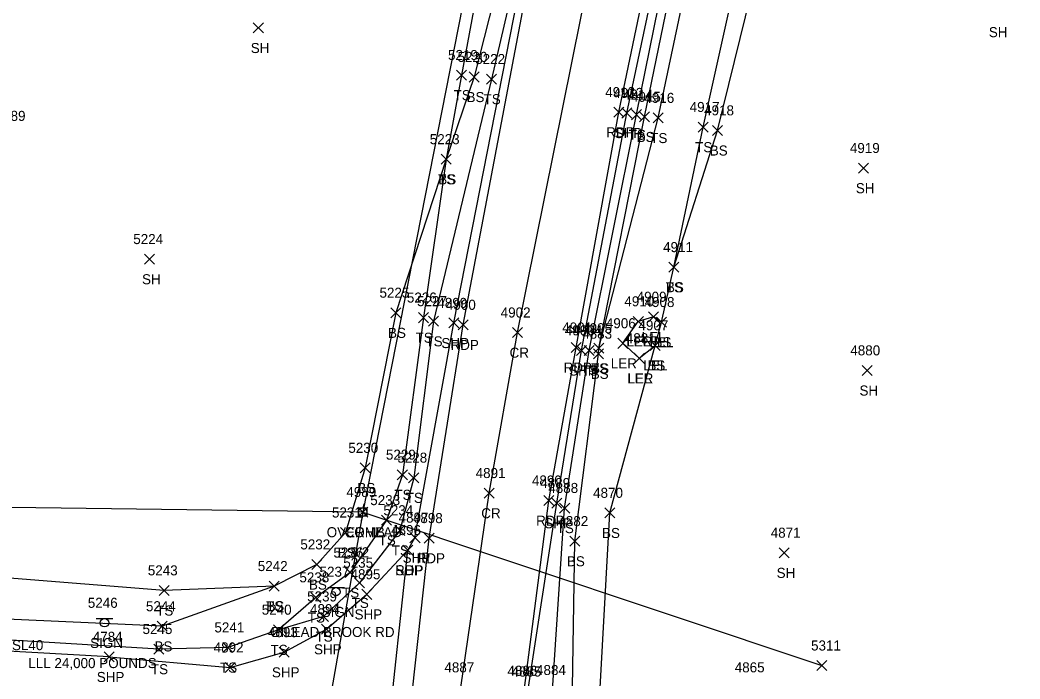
# Model space of a CAD drawing. Extents: x 1601151 to 1602912, y 499508 to 501770.
# Drawn here: x 1601370.4 to 1601569.7, y 501306.7 to 501438 of the extents above; entities that cross this region are included whole.
import ezdxf

# ---------------------------------------------------------------- set-up
doc = ezdxf.new("R2010")
doc.units = 0
for name, color, linetype in [('L_A', 7, 'Continuous'), ('L_I', 7, 'Continuous'), ('L_TIC', 7, 'Continuous'), ('LARO', 7, 'Continuous'), ('LELB', 7, 'Continuous'), ('P_A', 7, 'Continuous'), ('P_I', 7, 'Continuous'), ('P_TIC', 7, 'Continuous'), ('PET', 7, 'Continuous'), ('PRC', 7, 'Continuous'), ('PSP', 7, 'Continuous'), ('S_A', 7, 'Continuous'), ('S_C', 7, 'Continuous'), ('S_I', 7, 'Continuous'), ('SSGN', 7, 'Continuous'), ('U_A', 7, 'Continuous'), ('U_C', 7, 'Continuous'), ('U_I', 7, 'Continuous'), ('U_TIC', 7, 'Continuous'), ('UCO', 7, 'Continuous'), ('UP', 7, 'Continuous')]:
    doc.layers.add(name, color=color, linetype=linetype)

msp = doc.modelspace()

# ---------------------------------------------------------------- linework, layer by layer
at = {"layer": 'L_TIC'}
for points in [[(1601416.9, 501435.38), (1601418.9, 501437.38)], [(1601418.9, 501435.38), (1601416.9, 501437.38)], [(1601457.39, 501425.99), (1601459.39, 501427.99)], [(1601459.39, 501425.99), (1601457.39, 501427.99)], [(1601459.93, 501425.61), (1601461.93, 501427.61)], [(1601461.93, 501425.61), (1601459.93, 501427.61)], [(1601463.37, 501425.19), (1601465.37, 501427.19)], [(1601465.37, 501425.19), (1601463.37, 501427.19)], [(1601492.27, 501418.11), (1601494.27, 501420.11)], [(1601494.27, 501418.11), (1601492.27, 501420.11)], [(1601493.84, 501417.67), (1601495.84, 501419.67)], [(1601495.84, 501417.67), (1601493.84, 501419.67)], [(1601496.57, 501417.45), (1601498.57, 501419.45)], [(1601498.57, 501417.45), (1601496.57, 501419.45)], [(1601505.54, 501415.64), (1601507.54, 501417.64)], [(1601507.54, 501415.64), (1601505.54, 501417.64)], [(1601508.41, 501414.97), (1601510.41, 501416.97)], [(1601510.41, 501414.97), (1601508.41, 501416.97)], [(1601454.31, 501409.23), (1601456.31, 501411.23)], [(1601456.31, 501409.23), (1601454.31, 501411.23)], [(1601454.31, 501409.23), (1601456.31, 501411.23)], [(1601456.31, 501409.23), (1601454.31, 501411.23)], [(1601537.46, 501407.47), (1601539.46, 501409.47)], [(1601539.46, 501407.47), (1601537.46, 501409.47)], [(1601395.24, 501389.34), (1601397.24, 501391.34)], [(1601397.24, 501389.34), (1601395.24, 501391.34)], [(1601499.67, 501387.74), (1601501.67, 501389.74)], [(1601501.67, 501387.74), (1601499.67, 501389.74)], [(1601499.67, 501387.74), (1601501.67, 501389.74)], [(1601501.67, 501387.74), (1601499.67, 501389.74)], [(1601444.3, 501378.66), (1601446.3, 501380.66)], [(1601446.3, 501378.66), (1601444.3, 501380.66)], [(1601449.82, 501377.69), (1601451.82, 501379.69)], [(1601451.82, 501377.69), (1601449.82, 501379.69)], [(1601451.79, 501376.97), (1601453.79, 501378.97)], [(1601453.79, 501376.97), (1601451.79, 501378.97)], [(1601492.61, 501376.95), (1601494.61, 501378.95)], [(1601494.61, 501376.95), (1601492.61, 501378.95)], [(1601492.61, 501376.95), (1601494.61, 501378.95)], [(1601494.61, 501376.95), (1601492.61, 501378.95)], [(1601495.63, 501377.85), (1601497.63, 501379.85)], [(1601497.63, 501377.85), (1601495.63, 501379.85)], [(1601497.2, 501376.8), (1601499.2, 501378.8)], [(1601499.2, 501376.8), (1601497.2, 501378.8)], [(1601497.2, 501376.8), (1601499.2, 501378.8)], [(1601499.2, 501376.8), (1601497.2, 501378.8)], [(1601482.82, 501371.17), (1601484.82, 501373.17)], [(1601484.82, 501371.17), (1601482.82, 501373.17)], [(1601484.76, 501371.59), (1601486.76, 501373.59)], [(1601486.76, 501371.59), (1601484.76, 501373.59)], [(1601484.76, 501371.59), (1601486.76, 501373.59)], [(1601486.76, 501371.59), (1601484.76, 501373.59)], [(1601489.53, 501372.58), (1601491.53, 501374.58)], [(1601491.53, 501372.58), (1601489.53, 501374.58)], [(1601495.98, 501372.17), (1601497.98, 501374.17)], [(1601497.98, 501372.17), (1601495.98, 501374.17)], [(1601495.98, 501372.17), (1601497.98, 501374.17)], [(1601497.98, 501372.17), (1601495.98, 501374.17)], [(1601484.69, 501370.5), (1601486.69, 501372.5)], [(1601486.69, 501370.5), (1601484.69, 501372.5)], [(1601492.81, 501369.59), (1601494.81, 501371.59)], [(1601494.81, 501369.59), (1601492.81, 501371.59)], [(1601492.81, 501369.59), (1601494.81, 501371.59)], [(1601494.81, 501369.59), (1601492.81, 501371.59)], [(1601538.19, 501367.18), (1601540.19, 501369.18)], [(1601540.19, 501367.18), (1601538.19, 501369.18)], [(1601438.18, 501347.77), (1601440.18, 501349.77)], [(1601440.18, 501347.77), (1601438.18, 501349.77)], [(1601445.59, 501346.41), (1601447.59, 501348.41)], [(1601447.59, 501346.41), (1601445.59, 501348.41)], [(1601447.85, 501345.81), (1601449.85, 501347.81)], [(1601449.85, 501345.81), (1601447.85, 501347.81)], [(1601477.93, 501339.78), (1601479.93, 501341.78)], [(1601479.93, 501339.78), (1601477.93, 501341.78)], [(1601486.94, 501338.81), (1601488.94, 501340.81)], [(1601488.94, 501338.81), (1601486.94, 501340.81)], [(1601442.46, 501337.36), (1601444.46, 501339.36)], [(1601444.46, 501337.36), (1601442.46, 501339.36)], [(1601434.26, 501334.89), (1601436.26, 501336.89)], [(1601436.26, 501334.89), (1601434.26, 501336.89)], [(1601445.07, 501335.34), (1601447.07, 501337.34)], [(1601447.07, 501335.34), (1601445.07, 501337.34)], [(1601479.94, 501333.18), (1601481.94, 501335.18)], [(1601481.94, 501333.18), (1601479.94, 501335.18)], [(1601521.68, 501330.87), (1601523.68, 501332.87)], [(1601523.68, 501330.87), (1601521.68, 501332.87)], [(1601428.53, 501328.54), (1601430.53, 501330.54)], [(1601430.53, 501328.54), (1601428.53, 501330.54)], [(1601435.17, 501326.92), (1601437.17, 501328.92)], [(1601437.17, 501326.92), (1601435.17, 501328.92)], [(1601437.08, 501324.89), (1601439.08, 501326.89)], [(1601439.08, 501324.89), (1601437.08, 501326.89)], [(1601398.14, 501323.37), (1601400.14, 501325.37)], [(1601400.14, 501323.37), (1601398.14, 501325.37)], [(1601420.05, 501324.23), (1601422.05, 501326.23)], [(1601422.05, 501324.23), (1601420.05, 501326.23)], [(1601420.05, 501324.23), (1601422.05, 501326.23)], [(1601422.05, 501324.23), (1601420.05, 501326.23)], [(1601428.34, 501321.98), (1601430.34, 501323.98)], [(1601430.34, 501321.98), (1601428.34, 501323.98)], [(1601429.89, 501318.18), (1601431.89, 501320.18)], [(1601431.89, 501318.18), (1601429.89, 501320.18)], [(1601397.76, 501316.23), (1601399.76, 501318.23)], [(1601399.76, 501316.23), (1601397.76, 501318.23)], [(1601420.93, 501315.54), (1601422.93, 501317.54)], [(1601422.93, 501315.54), (1601420.93, 501317.54)], [(1601420.93, 501315.54), (1601422.93, 501317.54)], [(1601422.93, 501315.54), (1601420.93, 501317.54)], [(1601397.09, 501311.69), (1601399.09, 501313.69)], [(1601399.09, 501311.69), (1601397.09, 501313.69)], [(1601410.85, 501312.01), (1601412.85, 501314.01)], [(1601412.85, 501312.01), (1601410.85, 501314.01)]]:
    msp.add_lwpolyline(points, dxfattribs=at)
at = {"layer": 'LARO'}
for points in [[(1601493.81, 501370.59), (1601496.98, 501373.17), (1601498.2, 501377.8), (1601496.63, 501378.85), (1601493.61, 501377.95)], [(1601493.81, 501370.59), (1601490.53, 501373.58), (1601493.61, 501377.95)]]:
    msp.add_lwpolyline(points, dxfattribs=at)
at = {"layer": 'LELB'}
for points in [[(1601499.92, 501604), (1601490.36, 501558.83), (1601481.52, 501519.51), (1601471.86, 501469.79), (1601460.93, 501426.61), (1601455.31, 501410.23), (1601445.3, 501379.66), (1601439.18, 501348.77), (1601435.26, 501335.89), (1601429.53, 501329.54), (1601421.05, 501325.23), (1601398.76, 501317.23), (1601349.97, 501319.48), (1601303.09, 501322.98), (1601268.06, 501324.06)], [(1601496.02, 501601.36), (1601492.25, 501599.82), (1601484.89, 501560.66), (1601477.13, 501522.17), (1601472.69, 501502.03), (1601466.41, 501470.49), (1601466.44, 501470.32), (1601458.39, 501426.99), (1601455.31, 501410.23), (1601450.82, 501378.69), (1601446.59, 501347.41), (1601443.46, 501338.36), (1601436.17, 501327.92), (1601429.34, 501322.98), (1601421.93, 501316.54), (1601411.85, 501313.01), (1601398.09, 501312.69), (1601349.98, 501315.61), (1601303.17, 501320.06), (1601267.61, 501322.07)], [(1601476.49, 501304.53), (1601478.93, 501340.78), (1601483.82, 501372.17), (1601493.27, 501419.11), (1601502.01, 501462.34), (1601513.24, 501514.09), (1601519.29, 501544.8)], [(1601486.02, 501263.27), (1601481.25, 501258.66), (1601479.54, 501258.59), (1601479.12, 501258.61), (1601477.94, 501258.85), (1601480.43, 501300.77), (1601480.94, 501334.18), (1601485.69, 501371.5), (1601485.76, 501372.59), (1601494.84, 501418.67), (1601503.71, 501461.98), (1601514.66, 501513.83), (1601522.81, 501541.12), (1601521.69, 501544.36)], [(1601485.76, 501372.59), (1601497.57, 501418.45), (1601506.28, 501459.65), (1601515.17, 501496.54), (1601521.49, 501515.23), (1601526.08, 501542.78), (1601521.69, 501544.36), (1601519.29, 501544.8)], [(1601498.2, 501377.8), (1601500.67, 501388.74), (1601509.41, 501415.97), (1601519.48, 501456.97), (1601526.43, 501514.5)], [(1601500.67, 501388.74), (1601506.54, 501416.64), (1601515.69, 501457.88), (1601526.43, 501514.5)], [(1601474.21, 501468.43), (1601464.37, 501426.19), (1601452.79, 501377.97), (1601448.85, 501346.81), (1601446.07, 501336.34), (1601438.08, 501325.89), (1601430.89, 501319.18), (1601421.93, 501316.54)], [(1601514.92, 501246.25), (1601505.47, 501256.8), (1601486.02, 501263.27), (1601485.76, 501300.21), (1601487.94, 501339.81), (1601496.98, 501373.17)], [(1601421.05, 501325.23), (1601399.14, 501324.37), (1601349.96, 501328.25), (1601304.01, 501330.96), (1601268.19, 501333.3)]]:
    msp.add_lwpolyline(points, dxfattribs=at)
at = {"layer": 'P_TIC'}
for points in [[(1601488.71, 501418.6), (1601490.71, 501420.6)], [(1601490.71, 501418.6), (1601488.71, 501420.6)], [(1601490.34, 501418.44), (1601492.34, 501420.44)], [(1601492.34, 501418.44), (1601490.34, 501420.44)], [(1601455.83, 501376.63), (1601457.83, 501378.63)], [(1601457.83, 501376.63), (1601455.83, 501378.63)], [(1601457.71, 501376.25), (1601459.71, 501378.25)], [(1601459.71, 501376.25), (1601457.71, 501378.25)], [(1601468.52, 501374.72), (1601470.52, 501376.72)], [(1601470.52, 501374.72), (1601468.52, 501376.72)], [(1601480.23, 501371.74), (1601482.23, 501373.74)], [(1601482.23, 501371.74), (1601480.23, 501373.74)], [(1601481.3, 501371.17), (1601483.3, 501373.17)], [(1601483.3, 501371.17), (1601481.3, 501373.17)], [(1601462.89, 501342.75), (1601464.89, 501344.75)], [(1601464.89, 501342.75), (1601462.89, 501344.75)], [(1601474.76, 501341.26), (1601476.76, 501343.26)], [(1601476.76, 501341.26), (1601474.76, 501343.26)], [(1601476.35, 501340.75), (1601478.35, 501342.75)], [(1601478.35, 501340.75), (1601476.35, 501342.75)], [(1601448.11, 501333.88), (1601450.11, 501335.88)], [(1601450.11, 501333.88), (1601448.11, 501335.88)], [(1601450.95, 501333.78), (1601452.95, 501335.78)], [(1601452.95, 501333.78), (1601450.95, 501335.78)], [(1601446.66, 501331.4), (1601448.66, 501333.4)], [(1601448.66, 501331.4), (1601446.66, 501333.4)], [(1601446.66, 501331.4), (1601448.66, 501333.4)], [(1601448.66, 501331.4), (1601446.66, 501333.4)], [(1601438.53, 501322.6), (1601440.53, 501324.6)], [(1601440.53, 501322.6), (1601438.53, 501324.6)], [(1601430.46, 501315.65), (1601432.46, 501317.65)], [(1601432.46, 501315.65), (1601430.46, 501317.65)], [(1601422.07, 501311.07), (1601424.07, 501313.07)], [(1601424.07, 501311.07), (1601422.07, 501313.07)], [(1601387.17, 501310.14), (1601389.17, 501312.14)], [(1601389.17, 501310.14), (1601387.17, 501312.14)], [(1601411.26, 501308.02), (1601413.26, 501310.02)], [(1601413.26, 501308.02), (1601411.26, 501310.02)]]:
    msp.add_lwpolyline(points, dxfattribs=at)
at = {"layer": 'PET'}
for points in [[(1601544.22, 500876.26), (1601539.18, 500895.59), (1601526.95, 500943.37), (1601516.32, 500985.83), (1601505.44, 501027.92), (1601495.1, 501070.93), (1601487, 501107.14), (1601479.48, 501143.91), (1601474.16, 501178.21), (1601471.72, 501199.66), (1601469.2, 501232.53), (1601470.85, 501304.37), (1601475.76, 501342.26), (1601481.23, 501372.74), (1601489.71, 501419.6), (1601498.83, 501463.24), (1601509.83, 501514.72), (1601518.29, 501552.56), (1601529.19, 501602.72), (1601530.09, 501606.93), (1601533.57, 501622.36), (1601544.66, 501669.88)], [(1601523.48, 500870.9), (1601505.84, 500938.64), (1601494.52, 500981.09), (1601483.99, 501022.88), (1601473.44, 501065.01), (1601465.15, 501101.36), (1601457.99, 501138.15), (1601451.8, 501174.88), (1601449.08, 501198.01), (1601446.66, 501230.72), (1601445.89, 501253.39), (1601447.49, 501294.25), (1601451.95, 501334.78), (1601458.71, 501377.25), (1601475.95, 501468.24), (1601495.79, 501558.68), (1601503.76, 501593.61), (1601511.67, 501629.01)], [(1601439.57, 501267.27), (1601443.62, 501294.69), (1601447.66, 501332.4)]]:
    msp.add_lwpolyline(points, dxfattribs=at)
at = {"layer": 'PRC'}
msp.add_lwpolyline([(1601533.3, 500873.43), (1601528.2, 500892.93), (1601515.88, 500940.69), (1601516.09, 500940.41), (1601505.08, 500982.8), (1601494.07, 501025.46), (1601483.89, 501067.42), (1601475.63, 501103.84), (1601468.62, 501140.87), (1601462.9, 501176.52), (1601460.41, 501198.76), (1601457.83, 501229.92), (1601457.03, 501256.97), (1601458.23, 501305.06), (1601463.89, 501343.75), (1601469.52, 501375.72), (1601487.67, 501465.73), (1601498.93, 501516.84), (1601507.24, 501554.65), (1601515.35, 501591.13), (1601523.43, 501627.3), (1601533.11, 501671.57)], dxfattribs=at)
at = {"layer": 'PSP'}
for points in [[(1601528.9, 500943.6), (1601517.98, 500986.13), (1601507.44, 501028.32), (1601496.62, 501071.21), (1601488.24, 501107.28), (1601480.68, 501144.12), (1601475.12, 501178.17), (1601472.51, 501199.52), (1601470.88, 501228.6), (1601471.76, 501230.34), (1601469.82, 501257.16), (1601471.6, 501304.23), (1601477.35, 501341.75), (1601482.3, 501372.17), (1601491.34, 501419.44), (1601500.56, 501462.85), (1601511.15, 501514.36), (1601520.07, 501552.2), (1601531.25, 501603.07), (1601534.57, 501619.48), (1601535.23, 501620.04), (1601536.15, 501623.42), (1601535.02, 501624.1), (1601546.22, 501669.66)], [(1601388.17, 501311.14), (1601412.26, 501309.02), (1601423.07, 501312.07), (1601431.46, 501316.65), (1601439.53, 501323.6), (1601447.66, 501332.4), (1601449.11, 501334.88), (1601456.83, 501377.63), (1601474.72, 501468.58), (1601494.61, 501558.74), (1601502.13, 501593.71), (1601501.84, 501601.9), (1601507.35, 501629.07)], [(1601388.17, 501311.14), (1601350.17, 501313.28)]]:
    msp.add_lwpolyline(points, dxfattribs=at)
at = {"layer": 'SSGN'}
for p, q in [((1601431.74, 501324.95), (1601435.07, 501324.95)), ((1601433.38, 501324.12), (1601433.38, 501324.12)), ((1601385.61, 501318.77), (1601388.94, 501318.77)), ((1601387.25, 501317.93), (1601387.25, 501317.93))]:
    msp.add_line(p, q, dxfattribs=at)
for centre in [(1601433.38, 501324.12), (1601387.25, 501317.93)]:
    msp.add_circle(centre, 0.833, dxfattribs=at)
at = {"layer": 'U_TIC'}
for points in [[(1601437.7, 501338.97), (1601439.7, 501340.97)], [(1601439.7, 501338.97), (1601437.7, 501340.97)], [(1601437.7, 501338.97), (1601439.7, 501340.97)], [(1601439.7, 501338.97), (1601437.7, 501340.97)], [(1601437.7, 501338.97), (1601439.7, 501340.97)], [(1601439.7, 501338.97), (1601437.7, 501340.97)], [(1601529.16, 501308.41), (1601531.16, 501310.41)], [(1601531.16, 501308.41), (1601529.16, 501310.41)]]:
    msp.add_lwpolyline(points, dxfattribs=at)
at = {"layer": 'UCO'}
for points in [[(1601766.65, 501489.44), (1601471.02, 501503.9), (1601438.7, 501339.97), (1601411.28, 501184.01), (1601489.93, 500928.89)], [(1601438.7, 501339.97), (1601313.38, 501341.62)], [(1601438.7, 501339.97), (1601530.16, 501309.41)]]:
    msp.add_lwpolyline(points, dxfattribs=at)
at = {"layer": 'UP'}
for p, q in [((1601437.87, 501339.14), (1601437.87, 501340.8)), ((1601437.87, 501340.8), (1601439.54, 501340.8)), ((1601438.95, 501341.64), (1601438.7, 501340.8)), ((1601439.54, 501340.8), (1601439.54, 501339.14)), ((1601439.54, 501339.14), (1601437.87, 501339.14)), ((1601438.45, 501338.3), (1601438.7, 501339.14)), ((1601438.7, 501339.97), (1601438.7, 501339.97))]:
    msp.add_line(p, q, dxfattribs=at)
msp.add_circle((1601438.7, 501339.97), 0.833, dxfattribs=at)

# ---------------------------------------------------------------- texts
at = {"layer": 'L_A'}
for s, p in [('SH', (1601563.45, 501434.54)), ('SH', (1601416.39, 501431.38)), ('TS', (1601456.8, 501421.99)), ('BS', (1601459.38, 501421.61)), ('TS', (1601462.78, 501421.19)), ('TS', (1601491.68, 501414.11)), ('BS', (1601493.28, 501413.67)), ('TS', (1601495.98, 501413.45)), ('TS', (1601504.94, 501411.64)), ('BS', (1601507.85, 501410.97)), ('TS', (1601453.72, 501405.23)), ('BS', (1601453.75, 501405.23)), ('SH', (1601536.95, 501403.47)), ('SH', (1601394.73, 501385.34)), ('TS', (1601499.08, 501383.74)), ('BS', (1601499.11, 501383.74)), ('BS', (1601443.74, 501374.66)), ('TS', (1601449.23, 501373.69)), ('TS', (1601451.2, 501372.97)), ('LER', (1601491.19, 501372.95)), ('LEL', (1601491.25, 501372.95)), ('LEL', (1601494.27, 501373.85)), ('LEL', (1601495.84, 501372.8)), ('BS', (1601496.64, 501372.8)), ('TS', (1601482.23, 501367.17)), ('TS', (1601484.17, 501367.59)), ('BS', (1601484.2, 501367.59)), ('LER', (1601488.12, 501368.58)), ('LEL', (1601494.62, 501368.17)), ('BS', (1601495.42, 501368.17)), ('BS', (1601484.13, 501366.5)), ('LER', (1601491.4, 501365.59)), ('LEL', (1601491.45, 501365.59)), ('SH', (1601537.68, 501363.18)), ('BS', (1601437.62, 501343.77)), ('TS', (1601445, 501342.41)), ('TS', (1601447.26, 501341.81)), ('TS', (1601477.34, 501335.78)), ('BS', (1601486.38, 501334.81)), ('TS', (1601441.87, 501333.36)), ('BS', (1601433.7, 501330.89)), ('TS', (1601444.48, 501331.34)), ('BS', (1601479.38, 501329.18)), ('SH', (1601521.17, 501326.87)), ('BS', (1601427.98, 501324.54)), ('TS', (1601434.58, 501322.92)), ('TS', (1601436.49, 501320.89)), ('TS', (1601397.55, 501319.37)), ('TS', (1601419.46, 501320.23)), ('BS', (1601419.49, 501320.23)), ('TS', (1601427.75, 501317.98)), ('TS', (1601429.3, 501314.18)), ('BS', (1601397.21, 501312.23)), ('TS', (1601420.34, 501311.54)), ('TS', (1601420.34, 501311.54)), ('TS', (1601396.5, 501307.69)), ('TS', (1601410.26, 501308.01))]:
    msp.add_text(s, height=2, dxfattribs=at).set_placement(p)
at = {"layer": 'L_I'}
for s, p in [('5219', (1601455.69, 501429.99)), ('5220', (1601457.59, 501429.61)), ('5222', (1601461.11, 501429.19)), ('4914', (1601490.57, 501422.11)), ('4915', (1601492.15, 501421.67)), ('4916', (1601494.82, 501421.45)), ('4917', (1601503.84, 501419.64)), ('4918', (1601506.72, 501418.97)), ('5189', (1601365.56, 501417.87)), ('5223', (1601452.05, 501413.23)), ('5223', (1601452.05, 501413.23)), ('4919', (1601535.76, 501411.47)), ('5224', (1601392.98, 501393.34)), ('4911', (1601498.55, 501391.74)), ('4911', (1601498.55, 501391.74)), ('5225', (1601442.04, 501382.66)), ('5226', (1601447.5, 501381.69)), ('5227', (1601449.53, 501380.97)), ('4910', (1601490.83, 501380.95)), ('4910', (1601490.83, 501380.95)), ('4909', (1601493.28, 501381.85)), ('4908', (1601494.86, 501380.8)), ('4908', (1601494.86, 501380.8)), ('4904', (1601480.48, 501375.17)), ('4905', (1601482.42, 501375.59)), ('4905', (1601482.42, 501375.59)), ('4906', (1601487.14, 501376.58)), ('4907', (1601493.64, 501376.17)), ('4907', (1601493.64, 501376.17)), ('4883', (1601482.43, 501374.5)), ('4881', (1601491.12, 501373.59)), ('4881', (1601491.12, 501373.59)), ('4880', (1601535.85, 501371.18)), ('5230', (1601435.83, 501351.77)), ('5229', (1601443.32, 501350.41)), ('5228', (1601445.59, 501349.81)), ('4888', (1601475.67, 501343.78)), ('4870', (1601484.6, 501342.81)), ('5233', (1601440.2, 501341.36)), ('5231', (1601432.57, 501338.89)), ('5234', (1601442.81, 501339.34)), ('4882', (1601477.68, 501337.18)), ('4871', (1601519.99, 501334.87)), ('5232', (1601426.27, 501332.54)), ('5236', (1601432.86, 501330.92)), ('5235', (1601434.82, 501328.89)), ('5243', (1601395.88, 501327.37)), ('5242', (1601417.79, 501328.23)), ('5242', (1601417.79, 501328.23)), ('5238', (1601426.08, 501325.98)), ('5239', (1601427.62, 501322.18)), ('5244', (1601395.5, 501320.23)), ('5240', (1601418.58, 501319.54)), ('5240', (1601418.58, 501319.54)), ('5245', (1601394.83, 501315.69)), ('5241', (1601409.15, 501316.01)), ('4884', (1601473.23, 501307.53)), ('4865', (1601512.82, 501308.06)), ('4865', (1601512.82, 501308.06))]:
    msp.add_text(s, height=2, dxfattribs=at).set_placement(p)
at = {"layer": 'P_A'}
for s, p in [('RDP', (1601487.2, 501414.6)), ('SHP', (1601488.87, 501414.44)), ('SHP', (1601454.37, 501372.63)), ('RDP', (1601456.19, 501372.25)), ('CR', (1601467.96, 501370.72)), ('RDP', (1601478.72, 501367.74)), ('SHP', (1601479.83, 501367.17)), ('CR', (1601462.32, 501338.75)), ('RDP', (1601473.25, 501337.26)), ('SHP', (1601474.88, 501336.75)), ('SHP', (1601446.65, 501329.88)), ('RDP', (1601449.44, 501329.78)), ('SHP', (1601445.2, 501327.4)), ('RDP', (1601445.15, 501327.4)), ('SHP', (1601437.07, 501318.6)), ('SHP', (1601429, 501311.65)), ('SHP', (1601420.61, 501307.07)), ('SHP', (1601385.71, 501306.14))]:
    msp.add_text(s, height=2, dxfattribs=at).set_placement(p)
at = {"layer": 'P_I'}
for s, p in [('4913', (1601487.02, 501422.6)), ('4912', (1601488.64, 501422.44)), ('4899', (1601453.56, 501380.63)), ('4900', (1601455.28, 501380.25)), ('4902', (1601466.19, 501378.72)), ('4901', (1601478.46, 501375.74)), ('4903', (1601478.96, 501375.17)), ('4891', (1601461.2, 501346.75)), ('4890', (1601472.41, 501345.26)), ('4889', (1601474.08, 501344.75)), ('4897', (1601445.85, 501337.88)), ('4898', (1601448.69, 501337.78)), ('4896', (1601444.35, 501335.4)), ('4896', (1601444.35, 501335.4)), ('4895', (1601436.27, 501326.6)), ('4894', (1601428.2, 501319.65)), ('4893', (1601419.81, 501315.07)), ('4784', (1601384.91, 501314.14)), ('4892', (1601409, 501312.02)), ('4887', (1601454.97, 501308.06)), ('4886', (1601467.54, 501307.37)), ('4885', (1601468.34, 501307.23))]:
    msp.add_text(s, height=2, dxfattribs=at).set_placement(p)
at = {"layer": 'S_A'}
for p in [(1601430.52, 501319.1), (1601384.39, 501312.91)]:
    msp.add_text('SIGN', height=2, dxfattribs=at).set_placement(p)
at = {"layer": 'S_C'}
for s, p in [('GILEAD BROOK RD', (1601420.22, 501315.1)), ('BETHEL GILEAD/SL40', (1601347.11, 501312.48)), ('LLL 24,000 POUNDS', (1601372.07, 501308.91))]:
    msp.add_text(s, height=2, dxfattribs=at).set_placement(p)
at = {"layer": 'S_I'}
for s, p in [('5237', (1601430.1, 501327.1)), ('5246', (1601383.92, 501320.91))]:
    msp.add_text(s, height=2, dxfattribs=at).set_placement(p)
at = {"layer": 'U_A'}
for s, p in [('OVERHEAD', (1601431.52, 501334.97)), ('OVERHEAD', (1601431.52, 501334.97)), ('OVERHEAD', (1601431.52, 501334.97)), ('COMB', (1601435.09, 501334.97))]:
    msp.add_text(s, height=2, dxfattribs=at).set_placement(p)
at = {"layer": 'U_C'}
msp.add_text('8/2', height=2, dxfattribs=at).set_placement((1601436.26, 501330.97))
at = {"layer": 'U_I'}
for s, p in [('4989', (1601435.44, 501342.97)), ('4989', (1601435.44, 501342.97)), ('4989', (1601435.44, 501342.97)), ('4989', (1601435.44, 501342.97)), ('5311', (1601528.03, 501312.41))]:
    msp.add_text(s, height=2, dxfattribs=at).set_placement(p)

doc.saveas('drawing.dxf')
